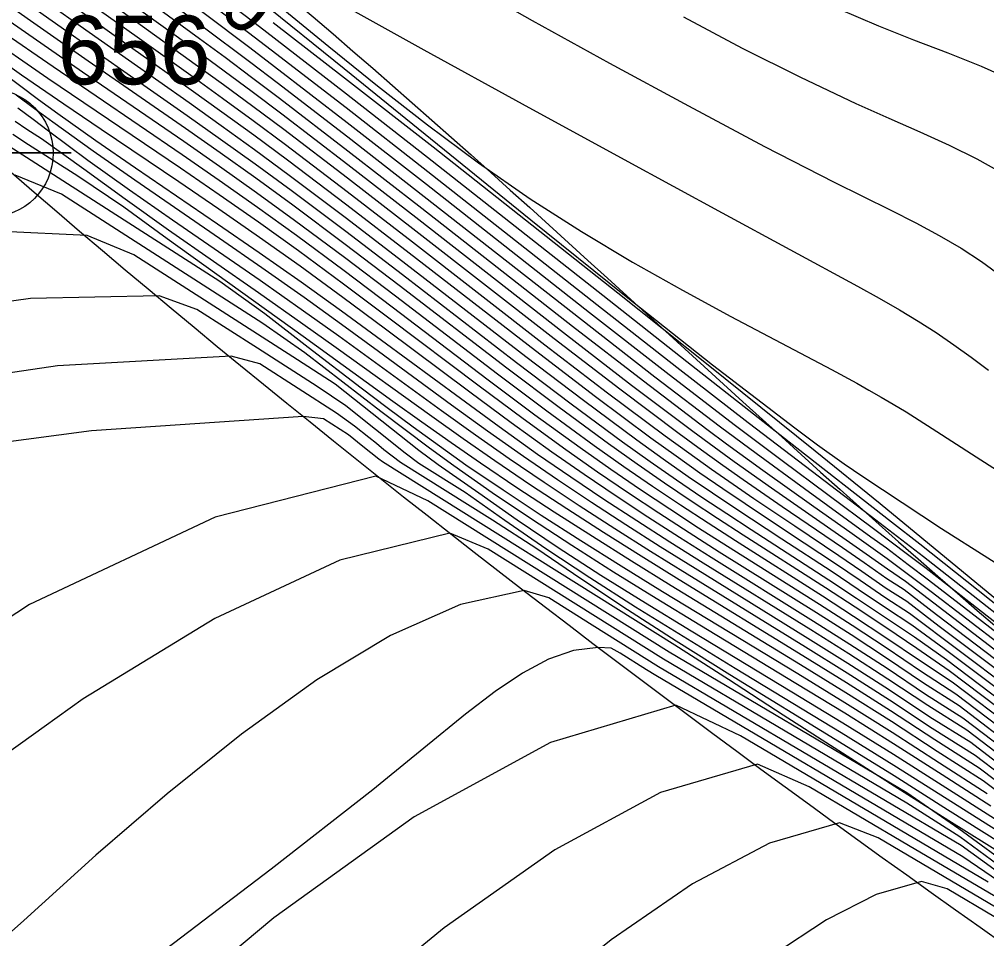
# Model space of a CAD drawing. Extents: x 2602990 to 2605851, y 618069 to 619180.
# Drawn here: x 2604130.68 to 2604165.91, y 618301.85 to 618335.3 of the extents above; entities that cross this region are included whole.
import ezdxf

# ---------------------------------------------------------------- set-up
doc = ezdxf.new("R2010")
doc.units = 0
for name, color, linetype in [('DTM Contours Major', 7, 'Continuous'), ('DTM Contours Major Text', 7, 'Continuous'), ('DTM Contours Minor', 7, 'Continuous'), ('Exist DTM Breakline', 7, 'Continuous'), ('Exist DTM Breakline Cogo Number', 7, 'Continuous'), ('Exist DTM Breakline Cogo Point CELL', 7, 'Continuous'), ('Exist DTM Breakline Underwater', 7, 'Continuous')]:
    doc.layers.add(name, color=color, linetype=linetype)

# ---------------------------------------------------------------- blocks, each defined once
blk = doc.blocks.new('EXIST DTM BREAKLINE COGO POINT')
at = {"layer": 'Exist DTM Breakline Cogo Point CELL'}
blk.add_lwpolyline([(0, 0.06), (0, -0.06), (0, 0), (0.06, 0), (-0.06, 0)], dxfattribs=at)
blk.add_circle((0, 0), 0.04688, dxfattribs=at)

msp = doc.modelspace()

# ---------------------------------------------------------------- linework, layer by layer
at = {"layer": 'DTM Contours Major'}
for points in [[(2604129.552, 618337.447), (2604132.567, 618335.298), (2604134.652, 618333.828), (2604136.866, 618332.273), (2604138.031, 618331.444), (2604139.245, 618330.569), (2604140.513, 618329.636), (2604142.59, 618328.071), (2604144.757, 618326.407), (2604149.131, 618323.03), (2604151.221, 618321.44), (2604153.168, 618319.998), (2604154.128, 618319.31), (2604155.043, 618318.67), (2604155.922, 618318.069), (2604156.776, 618317.497), (2604158.453, 618316.395), (2604160.277, 618315.203), (2604161.231, 618314.569), (2604162.228, 618313.892), (2604163.183, 618313.262), (2604164.356, 618312.404), (2604166.782, 618310.58)], [(2604139.924, 618335.185), (2604142.526, 618333.174), (2604145.748, 618330.658), (2604149.113, 618328.01), (2604152.479, 618325.345), (2604155.699, 618322.779), (2604159.667, 618319.595), (2604162.029, 618317.677), (2604166.782, 618313.769)], [(2604167.466, 618306.668), (2604165.636, 618308.046), (2604164.016, 618309.076), (2604162.4, 618310.136), (2604160.799, 618311.154), (2604159.217, 618312.137), (2604154.71, 618314.9), (2604153.323, 618315.762), (2604151.959, 618316.622), (2604150.618, 618317.484), (2604149.298, 618318.351), (2604147.999, 618319.229), (2604146.846, 618320.03), (2604145.7, 618320.842), (2604142.216, 618323.349), (2604141.01, 618324.209), (2604139.394, 618325.344), (2604136.12, 618327.629), (2604134.534, 618328.755), (2604133.03, 618329.853), (2604131.49, 618330.956), (2604130.961, 618331.297), (2604130.529, 618331.588)], [(2604166.866, 618303.865), (2604164.974, 618305.235), (2604153.958, 618311.742), (2604151.538, 618313.257), (2604149.969, 618314.243), (2604149.065, 618314.52), (2604146.747, 618314.011), (2604144.201, 618312.877), (2604141.514, 618311.259), (2604138.771, 618309.293), (2604136.062, 618307.12), (2604133.472, 618304.878), (2604132.155, 618303.691), (2604130.844, 618302.505), (2604130.174, 618301.907)]]:
    msp.add_lwpolyline(points, dxfattribs=at)
at = {"layer": 'DTM Contours Minor'}
for points in [[(2604119.929, 618351.986), (2604130.723, 618343.719), (2604132.477, 618342.381), (2604134.088, 618341.161), (2604135.491, 618340.113), (2604136.624, 618339.286), (2604137.183, 618338.895), (2604137.686, 618338.563), (2604138.209, 618338.239), (2604139.059, 618337.742), (2604139.77, 618337.338), (2604142.247, 618335.951), (2604145.416, 618334.198), (2604148.998, 618332.229), (2604152.712, 618330.198), (2604156.279, 618328.255), (2604161.203, 618325.587), (2604161.994, 618325.149), (2604162.729, 618324.728), (2604163.418, 618324.315), (2604164.07, 618323.9), (2604164.713, 618323.462), (2604165.342, 618323.009), (2604165.97, 618322.54)], [(2604129.957, 618347.386), (2604131.444, 618346.376), (2604132.913, 618345.398), (2604134.331, 618344.471), (2604135.662, 618343.614), (2604137.292, 618342.581), (2604140.274, 618340.712), (2604142.827, 618339.097), (2604143.906, 618338.431), (2604144.511, 618338.065), (2604146.758, 618336.745), (2604149.362, 618335.264), (2604152.175, 618333.703), (2604155.044, 618332.148), (2604157.82, 618330.679), (2604160.352, 618329.381), (2604162.411, 618328.357), (2604163.328, 618327.89), (2604164.18, 618327.433), (2604164.974, 618326.97), (2604165.718, 618326.487), (2604166.443, 618325.952)], [(2604130.114, 618343.72), (2604131.741, 618342.484), (2604133.378, 618341.226), (2604135.013, 618339.951), (2604136.953, 618338.409), (2604138.554, 618337.109), (2604141.958, 618334.309), (2604143.73, 618332.878), (2604145.544, 618331.46), (2604147.398, 618330.081), (2604149.289, 618328.768), (2604151.149, 618327.577), (2604153.007, 618326.469), (2604154.831, 618325.441), (2604156.589, 618324.491), (2604160.254, 618322.559), (2604161.173, 618322.06), (2604161.62, 618321.81), (2604162.064, 618321.556), (2604162.507, 618321.294), (2604162.97, 618321.013), (2604163.927, 618320.41), (2604165.524, 618319.38), (2604167.853, 618317.886)], [(2604129.818, 618343.401), (2604131.342, 618342.257), (2604132.923, 618341.06), (2604134.563, 618339.805), (2604136.768, 618338.095), (2604138.334, 618336.864), (2604139.439, 618335.986), (2604142.512, 618333.516), (2604149.313, 618328.005), (2604152.721, 618325.263), (2604155.922, 618322.731), (2604158.921, 618320.434), (2604159.75, 618319.822), (2604160.717, 618319.131), (2604161.396, 618318.661), (2604164.259, 618316.771), (2604167.64, 618314.642)], [(2604128.469, 618342.136), (2604131.055, 618340.233), (2604137.41, 618335.525), (2604139.08, 618334.271), (2604139.976, 618333.59), (2604142.623, 618331.55), (2604145.508, 618329.299), (2604151.448, 618324.637), (2604154.233, 618322.464), (2604156.715, 618320.554), (2604158.46, 618319.242), (2604161.785, 618316.774), (2604163.029, 618315.837), (2604163.7, 618315.325), (2604166.426, 618313.203)], [(2604129.804, 618342.269), (2604132.642, 618340.154), (2604136.892, 618336.966), (2604138.959, 618335.399), (2604139.699, 618334.832), (2604142.485, 618332.677), (2604145.542, 618330.287), (2604151.927, 618325.258), (2604154.984, 618322.849), (2604158.714, 618319.926), (2604162.445, 618317.019), (2604163.475, 618316.208), (2604166.481, 618313.819)], [(2604129.775, 618341.734), (2604133.911, 618338.661), (2604137.489, 618335.989), (2604139.033, 618334.823), (2604139.856, 618334.195), (2604142.578, 618332.093), (2604145.554, 618329.767), (2604151.716, 618324.923), (2604154.622, 618322.645), (2604157.226, 618320.624), (2604159.307, 618319.035), (2604161.874, 618317.084), (2604163.601, 618315.754), (2604166.429, 618313.532)], [(2604128.482, 618341.565), (2604130.984, 618339.733), (2604137.329, 618335.062), (2604139.114, 618333.731), (2604140.074, 618333.004), (2604142.644, 618331.029), (2604145.43, 618328.858), (2604151.149, 618324.377), (2604153.827, 618322.297), (2604156.214, 618320.474), (2604157.508, 618319.51), (2604159.269, 618318.225), (2604161.694, 618316.467), (2604162.26, 618316.065), (2604163.052, 618315.461), (2604163.791, 618314.904), (2604166.448, 618312.853)], [(2604128.494, 618340.996), (2604130.913, 618339.232), (2604135.488, 618335.885), (2604137.247, 618334.6), (2604138.172, 618333.919), (2604139.14, 618333.198), (2604140.16, 618332.43), (2604142.65, 618330.522), (2604145.335, 618328.432), (2604150.831, 618324.135), (2604153.407, 618322.141), (2604155.713, 618320.391), (2604156.431, 618319.859), (2604157.761, 618318.891), (2604159.608, 618317.577), (2604160.921, 618316.647), (2604162.278, 618315.68), (2604163.882, 618314.485), (2604166.486, 618312.49)], [(2604129.669, 618339.585), (2604134.419, 618336.128), (2604137.167, 618334.138), (2604138.142, 618333.425), (2604139.162, 618332.67), (2604140.238, 618331.863), (2604142.646, 618330.023), (2604145.23, 618328.018), (2604150.501, 618323.905), (2604152.978, 618321.993), (2604155.21, 618320.309), (2604155.981, 618319.742), (2604156.709, 618319.215), (2604158.075, 618318.247), (2604160.786, 618316.363), (2604161.521, 618315.847), (2604162.29, 618315.299), (2604162.952, 618314.854), (2604163.978, 618314.064), (2604166.534, 618312.118)], [(2604129.64, 618339.05), (2604134.207, 618335.744), (2604137.089, 618333.674), (2604138.112, 618332.931), (2604139.182, 618332.144), (2604140.311, 618331.302), (2604142.637, 618329.53), (2604145.117, 618327.609), (2604150.163, 618323.681), (2604152.543, 618321.85), (2604154.704, 618320.229), (2604155.525, 618319.629), (2604156.301, 618319.073), (2604157.042, 618318.552), (2604158.456, 618317.576), (2604160.654, 618316.077), (2604161.441, 618315.533), (2604162.266, 618314.953), (2604162.902, 618314.558), (2604164.077, 618313.641), (2604166.589, 618311.739)], [(2604129.61, 618338.516), (2604132.888, 618336.153), (2604134.979, 618334.659), (2604137.012, 618333.209), (2604138.083, 618332.436), (2604139.203, 618331.618), (2604140.38, 618330.744), (2604142.624, 618329.041), (2604145, 618327.206), (2604149.821, 618323.461), (2604152.105, 618321.712), (2604154.194, 618320.15), (2604155.064, 618319.52), (2604155.887, 618318.935), (2604156.674, 618318.387), (2604157.434, 618317.866), (2604158.918, 618316.867), (2604160.525, 618315.788), (2604161.366, 618315.215), (2604162.248, 618314.603), (2604162.995, 618314.127), (2604164.182, 618313.215), (2604166.65, 618311.356)], [(2604129.577, 618337.984), (2604132.725, 618335.727), (2604134.814, 618334.245), (2604136.938, 618332.742), (2604138.056, 618331.941), (2604139.223, 618331.094), (2604140.447, 618330.189), (2604142.608, 618328.554), (2604144.88, 618326.805), (2604149.477, 618323.245), (2604151.664, 618321.575), (2604153.683, 618320.073), (2604154.599, 618319.413), (2604155.468, 618318.801), (2604156.3, 618318.227), (2604157.107, 618317.68), (2604158.686, 618316.63), (2604160.399, 618315.497), (2604161.296, 618314.894), (2604162.235, 618314.249), (2604163.094, 618313.69), (2604166.715, 618310.97)], [(2604169.343, 618307.282), (2604164.779, 618310.743), (2604163.535, 618311.554), (2604162.249, 618312.425), (2604161.012, 618313.237), (2604159.817, 618314.003), (2604156.464, 618316.118), (2604155.417, 618316.787), (2604154.366, 618317.471), (2604153.302, 618318.179), (2604152.217, 618318.92), (2604151.102, 618319.704), (2604149.459, 618320.9), (2604147.758, 618322.172), (2604144.263, 618324.827), (2604142.508, 618326.15), (2604140.776, 618327.431), (2604139.355, 618328.454), (2604137.965, 618329.432), (2604136.609, 618330.369), (2604131.909, 618333.57), (2604126.184, 618337.521)], [(2604166.921, 618309.798), (2604164.545, 618311.592), (2604163.367, 618312.4), (2604162.23, 618313.165), (2604161.114, 618313.909), (2604160.041, 618314.607), (2604157.044, 618316.527), (2604156.102, 618317.137), (2604155.151, 618317.764), (2604154.179, 618318.419), (2604153.177, 618319.111), (2604152.135, 618319.851), (2604150.336, 618321.171), (2604148.44, 618322.602), (2604144.509, 618325.616), (2604142.548, 618327.109), (2604140.642, 618328.534), (2604139.293, 618329.516), (2604137.99, 618330.445), (2604136.731, 618331.329), (2604133.188, 618333.783), (2604131.331, 618335.082), (2604127.624, 618337.688)], [(2604129.529, 618336.909), (2604132.411, 618334.867), (2604134.492, 618333.41), (2604136.797, 618331.802), (2604138.009, 618330.946), (2604139.267, 618330.043), (2604140.577, 618329.085), (2604142.569, 618327.59), (2604144.633, 618326.011), (2604148.785, 618322.816), (2604150.778, 618321.306), (2604152.652, 618319.924), (2604153.654, 618319.209), (2604154.613, 618318.543), (2604155.538, 618317.915), (2604156.441, 618317.316), (2604157.331, 618316.734), (2604160.158, 618314.906), (2604161.17, 618314.24), (2604162.227, 618313.53), (2604163.277, 618312.83), (2604164.442, 618312.006), (2604166.851, 618310.19)], [(2604154.864, 618335.387), (2604157.007, 618334.257), (2604159.123, 618333.196), (2604161.143, 618332.241), (2604162.342, 618331.705), (2604163.475, 618331.205), (2604164.543, 618330.72), (2604165.547, 618330.229), (2604166.488, 618329.709)], [(2604160.487, 618335.693), (2604161.965, 618335.062), (2604163.243, 618334.558), (2604164.496, 618334.077), (2604165.711, 618333.592), (2604166.877, 618333.074)], [(2604166.991, 618309.406), (2604164.656, 618311.174), (2604163.459, 618311.968), (2604162.237, 618312.796), (2604161.061, 618313.574), (2604159.928, 618314.306), (2604156.755, 618316.322), (2604155.761, 618316.961), (2604154.76, 618317.617), (2604153.742, 618318.298), (2604152.698, 618319.015), (2604151.617, 618319.778), (2604149.895, 618321.037), (2604148.096, 618322.389), (2604144.383, 618325.223), (2604142.525, 618326.632), (2604140.705, 618327.985), (2604139.319, 618328.989), (2604137.973, 618329.943), (2604136.667, 618330.852), (2604132.987, 618333.379), (2604130.348, 618335.211)], [(2604167.13, 618308.621), (2604164.904, 618310.315), (2604163.608, 618311.146), (2604162.264, 618312.05), (2604160.967, 618312.897), (2604159.709, 618313.698), (2604156.172, 618315.915), (2604155.07, 618316.615), (2604153.969, 618317.328), (2604152.859, 618318.062), (2604151.735, 618318.826), (2604150.587, 618319.629), (2604149.025, 618320.76), (2604147.422, 618321.952), (2604144.141, 618324.429), (2604142.489, 618325.667), (2604140.846, 618326.875), (2604139.391, 618327.915), (2604137.958, 618328.916), (2604136.551, 618329.88), (2604131.717, 618333.151), (2604129.294, 618334.817)], [(2604167.199, 618308.229), (2604165.043, 618309.871), (2604163.683, 618310.736), (2604162.284, 618311.673), (2604160.926, 618312.554), (2604159.604, 618313.391), (2604155.879, 618315.714), (2604154.722, 618316.445), (2604153.569, 618317.187), (2604152.415, 618317.946), (2604151.251, 618318.732), (2604150.072, 618319.552), (2604148.593, 618320.617), (2604147.087, 618321.729), (2604144.017, 618324.028), (2604142.465, 618325.181), (2604140.911, 618326.313), (2604139.424, 618327.368), (2604137.947, 618328.39), (2604136.489, 618329.384), (2604133.658, 618331.293), (2604132.301, 618332.213), (2604130.758, 618333.276), (2604129.227, 618334.349)], [(2604167.268, 618307.838), (2604165.183, 618309.43), (2604163.763, 618310.325), (2604162.308, 618311.294), (2604160.889, 618312.21), (2604159.503, 618313.083), (2604155.587, 618315.513), (2604154.373, 618316.276), (2604153.169, 618317.047), (2604151.968, 618317.831), (2604150.765, 618318.637), (2604149.555, 618319.471), (2604148.156, 618320.467), (2604146.742, 618321.498), (2604143.869, 618323.618), (2604142.412, 618324.685), (2604140.943, 618325.741), (2604139.42, 618326.806), (2604137.899, 618327.85), (2604134.911, 618329.884), (2604133.471, 618330.879), (2604132.086, 618331.862), (2604131.38, 618332.378), (2604130.688, 618332.895), (2604130.002, 618333.418)], [(2604167.334, 618307.447), (2604165.329, 618308.981), (2604163.843, 618309.912), (2604162.333, 618310.912), (2604160.852, 618311.862), (2604159.4, 618312.773), (2604155.289, 618315.312), (2604154.019, 618316.108), (2604152.763, 618316.907), (2604151.517, 618317.716), (2604150.279, 618318.541), (2604149.045, 618319.387), (2604147.735, 618320.314), (2604146.421, 618321.265), (2604143.767, 618323.214), (2604142.419, 618324.198), (2604141.053, 618325.18), (2604139.518, 618326.259), (2604137.969, 618327.328), (2604134.883, 618329.448), (2604133.373, 618330.502), (2604131.902, 618331.556), (2604131.231, 618332.048), (2604130.567, 618332.544)], [(2604167.401, 618307.057), (2604165.485, 618308.512), (2604163.928, 618309.495), (2604162.365, 618310.526), (2604160.824, 618311.51), (2604159.307, 618312.457), (2604154.999, 618315.107), (2604153.671, 618315.936), (2604152.361, 618316.765), (2604151.068, 618317.601), (2604149.789, 618318.447), (2604148.523, 618319.309), (2604147.29, 618320.172), (2604146.06, 618321.052), (2604142.315, 618323.767), (2604141.026, 618324.687), (2604139.449, 618325.792), (2604136.256, 618327.996), (2604134.69, 618329.088), (2604133.177, 618330.167), (2604131.743, 618331.229), (2604131.19, 618331.653), (2604130.624, 618332.07)], [(2604167.53, 618306.28), (2604165.784, 618307.583), (2604164.105, 618308.656), (2604162.437, 618309.744), (2604160.776, 618310.794), (2604159.127, 618311.814), (2604154.418, 618314.689), (2604152.971, 618315.584), (2604151.552, 618316.475), (2604150.163, 618317.365), (2604148.802, 618318.256), (2604147.472, 618319.152), (2604146.402, 618319.892), (2604145.342, 618320.641), (2604144.284, 618321.399), (2604141.021, 618323.76), (2604136.069, 618327.308), (2604134.485, 618328.462), (2604132.815, 618329.59), (2604131.021, 618330.74), (2604130.448, 618331.111)], [(2604165.924, 618307.12), (2604164.191, 618308.233), (2604162.47, 618309.347), (2604160.747, 618310.429), (2604159.029, 618311.484), (2604154.107, 618314.47), (2604152.598, 618315.4), (2604151.124, 618316.323), (2604149.688, 618317.243), (2604148.295, 618318.162), (2604146.946, 618319.083), (2604145.977, 618319.768), (2604145.025, 618320.46), (2604144.081, 618321.161), (2604143.136, 618321.876), (2604141.205, 618323.361), (2604139.621, 618324.588), (2604137.989, 618325.758), (2604132.44, 618329.314), (2604130.3, 618330.686)], [(2604166.063, 618306.664), (2604164.283, 618307.802), (2604162.516, 618308.939), (2604160.738, 618310.049), (2604158.963, 618311.136), (2604155.467, 618313.254), (2604153.876, 618314.226), (2604152.322, 618315.189), (2604150.805, 618316.15), (2604149.33, 618317.111), (2604147.896, 618318.076), (2604146.507, 618319.05), (2604145.616, 618319.699), (2604144.734, 618320.358), (2604143.85, 618321.03), (2604141.076, 618323.166), (2604139.551, 618324.238), (2604132.214, 618328.943), (2604130.53, 618329.636)], [(2604166.19, 618306.211), (2604162.52, 618308.544), (2604160.668, 618309.691), (2604158.811, 618310.82), (2604155.144, 618313.036), (2604153.478, 618314.056), (2604151.86, 618315.067), (2604150.303, 618316.072), (2604148.816, 618317.07), (2604147.412, 618318.064), (2604145.93, 618319.086), (2604145.23, 618319.616), (2604142.188, 618322.03), (2604140.815, 618322.915), (2604134.85, 618326.735), (2604133.153, 618327.438), (2604130.083, 618327.578)], [(2604166.319, 618305.76), (2604162.532, 618308.152), (2604160.611, 618309.337), (2604156.753, 618311.679), (2604154.856, 618312.836), (2604153.123, 618313.911), (2604151.452, 618314.975), (2604149.86, 618316.027), (2604148.367, 618317.062), (2604146.912, 618318.086), (2604145.235, 618319.137), (2604144.73, 618319.519), (2604142.57, 618321.238), (2604141.529, 618321.94), (2604139.357, 618323.329), (2604137.151, 618324.747), (2604135.775, 618325.24), (2604131.093, 618325.142), (2604125.268, 618324.332)], [(2604166.436, 618305.313), (2604164.482, 618306.539), (2604162.537, 618307.767), (2604160.55, 618308.995), (2604156.556, 618311.449), (2604154.6, 618312.671), (2604152.824, 618313.811), (2604151.126, 618314.936), (2604149.532, 618316.036), (2604147.914, 618317.071), (2604144.559, 618319.175), (2604143.961, 618319.64), (2604143.685, 618319.863), (2604143.409, 618320.078), (2604142.884, 618320.498), (2604142.228, 618320.971), (2604140.839, 618321.866), (2604139.438, 618322.763), (2604138.398, 618323.042), (2604132.074, 618322.693), (2604123.461, 618321.415)], [(2604166.552, 618304.868), (2604164.529, 618306.132), (2604162.544, 618307.4), (2604160.523, 618308.682), (2604158.5, 618309.976), (2604156.511, 618311.277), (2604154.548, 618312.526), (2604143.911, 618319.198), (2604143.779, 618319.296), (2604143.196, 618319.76), (2604142.667, 618320.177), (2604141.758, 618320.761), (2604141.021, 618320.844), (2604133.315, 618320.326), (2604122.416, 618318.885)], [(2604169.138, 618302.735), (2604164.899, 618305.841), (2604162.994, 618307.158), (2604154.343, 618312.268), (2604145.553, 618317.782), (2604143.664, 618318.678), (2604137.809, 618317.188), (2604131.05, 618314.008), (2604123.883, 618309.296)], [(2604169.084, 618302.5), (2604164.927, 618305.556), (2604163.001, 618306.778), (2604154.142, 618312.012), (2604147.757, 618316.015), (2604146.364, 618316.599), (2604142.357, 618315.614), (2604137.802, 618313.498), (2604133.004, 618310.575), (2604128.265, 618307.172)], [(2604166.867, 618303.575), (2604165.037, 618304.822), (2604153.863, 618311.424), (2604153.518, 618311.632), (2604152.558, 618312.235), (2604152.231, 618312.414), (2604151.765, 618312.441), (2604150.86, 618312.329), (2604149.949, 618312.012), (2604149.007, 618311.508), (2604148.01, 618310.835), (2604146.933, 618310.011), (2604145.413, 618308.776), (2604143.951, 618307.584), (2604143.553, 618307.264), (2604139.855, 618304.37), (2604135.489, 618301.047), (2604130.751, 618297.471), (2604125.937, 618293.818)], [(2604165.961, 618303.898), (2604156.937, 618309.231), (2604154.584, 618310.337), (2604150.019, 618308.99), (2604145.064, 618306.275), (2604139.946, 618302.599), (2604134.894, 618298.374), (2604130.136, 618294.008)], [(2604199.564, 618282.151), (2604198.456, 618282.842), (2604189.914, 618288.096), (2604187.732, 618289.424), (2604182.273, 618292.703), (2604180.353, 618293.878), (2604178.324, 618295.157), (2604176.262, 618296.515), (2604174.245, 618297.925), (2604171.537, 618299.59), (2604170.896, 618300.054), (2604168.346, 618302.102), (2604166.623, 618303.132), (2604163.057, 618305.235), (2604159.445, 618307.371), (2604157.565, 618308.199), (2604154.032, 618307.163), (2604150.179, 618305.083), (2604146.158, 618302.243), (2604142.116, 618298.925), (2604138.204, 618295.412), (2604134.572, 618291.986), (2604132.198, 618289.704), (2604130.078, 618287.602)], [(2604167.293, 618302.358), (2604161.952, 618305.512), (2604160.547, 618306.061), (2604157.993, 618305.317), (2604155.194, 618303.838), (2604152.233, 618301.797), (2604149.193, 618299.367), (2604146.16, 618296.719), (2604143.216, 618294.026), (2604140.748, 618291.722), (2604138.472, 618289.522), (2604136.442, 618287.431), (2604134.713, 618285.455), (2604133.34, 618283.597), (2604132.378, 618281.862), (2604132.057, 618281.023), (2604131.838, 618280.211), (2604131.7, 618279.422), (2604131.623, 618278.65), (2604131.587, 618277.888), (2604131.57, 618277.133)], [(2604167.992, 618301.569), (2604164.464, 618303.654), (2604163.528, 618303.923), (2604161.883, 618303.45), (2604160.07, 618302.528), (2604158.12, 618301.239), (2604156.068, 618299.666), (2604153.947, 618297.89), (2604151.789, 618295.996), (2604149.317, 618293.765), (2604146.932, 618291.518), (2604144.726, 618289.29), (2604142.792, 618287.112), (2604141.222, 618285.017), (2604140.106, 618283.039), (2604139.735, 618282.082), (2604139.483, 618281.157), (2604139.326, 618280.258), (2604139.241, 618279.379), (2604139.204, 618278.513), (2604139.19, 618277.653)]]:
    msp.add_lwpolyline(points, dxfattribs=at)
at = {"layer": 'Exist DTM Breakline'}
msp.add_spline([(2604056.195, 618608.101), (2604070.612, 618564.846), (2604060.948, 618498.617), (2604052.223, 618447.183), (2604051.568, 618445.166), (2604051.779, 618438.355), (2604056.316, 618420.051), (2604056.045, 618414.227), (2604060.112, 618404.174), (2604065.814, 618393.977), (2604079.591, 618374.932), (2604102.645, 618354.376), (2604129.573, 618330.438), (2604185.644, 618288.739), (2604229.181, 618260.22), (2604259.941, 618240.43), (2604275.412, 618231.212), (2604276.014, 618212.47)], degree=3, dxfattribs=at)
at = {"layer": 'Exist DTM Breakline Underwater'}
msp.add_spline([(2604068.235, 618404.026), (2604081.862, 618390.481), (2604106.657, 618363.116), (2604137.711, 618338.436), (2604184.389, 618299.643), (2604239.062, 618271.475), (2604260.626, 618254.325), (2604289.805, 618238.046)], degree=3, dxfattribs=at)

# ---------------------------------------------------------------- block references
at = {"layer": 'Exist DTM Breakline Cogo Point CELL', "xscale": 50, "yscale": 50}
msp.add_blockref('EXIST DTM BREAKLINE COGO POINT', (2604129.573, 618330.438), dxfattribs=at)

# ---------------------------------------------------------------- texts
at = {"layer": 'DTM Contours Major Text'}
msp.add_text('0', height=2, rotation=142.5753, dxfattribs=at).set_placement((2604140.257, 618336.19))
at = {"layer": 'Exist DTM Breakline Cogo Number'}
msp.add_text('656', height=2.5, dxfattribs=at).set_placement((2604132.073, 618332.938))

doc.saveas('drawing.dxf')
